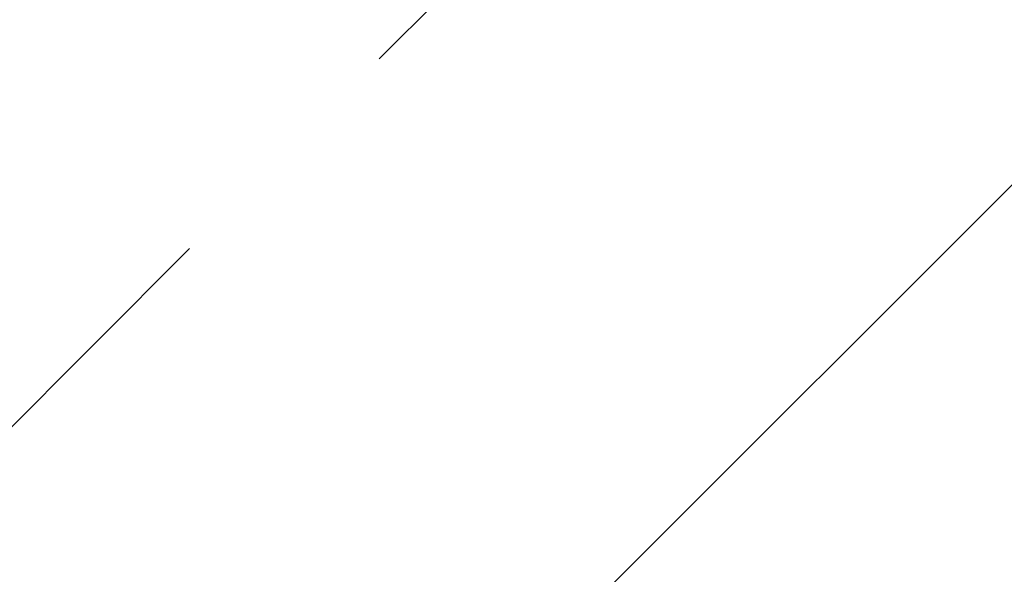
# Model space of a CAD drawing. Header units: millimetres. Extents: x -3395 to 5934498, y -177084 to 63013.
# Tile 555 of 652: x 112191 to 112483, y -38528 to -38364. Entities that reach past the tile are written whole.
import ezdxf

# ---------------------------------------------------------------- set-up
doc = ezdxf.new("R2010")
doc.units = ezdxf.units.MM

msp = doc.modelspace()

# ---------------------------------------------------------------- hatches: boundary and pattern name
at = {"lineweight": 9}
h = msp.add_hatch(dxfattribs=at)
h.set_pattern_fill('ANSI33', color=256, scale=50)
h.set_pattern_definition([(45, (-5792.9, 14.7), (-224.5064, 224.5064), []), (45, (-5568.4, 14.7), (-224.5064, 224.5064), [158.75, -79.375])])
h.paths.add_polyline_path([(114504.37434, -36949.77774), (114304.37434, -36949.77774), (114304.37434, -38150.33453), (114064.37434, -38150.33453), (114064.37434, -38369.77774), (114164.37434, -38369.77774), (114164.37434, -38379.77774), (114064.37434, -38379.77774), (114064.37434, -38539.77774), (114164.37434, -38539.77774), (114164.37434, -38549.77787), (114776.63896, -38549.77744), (114776.63896, -38144.02365), (114504.37434, -38147.66193), (114504.37434, -37658.58633), (114456.87407, -37658.58633), (114456.87407, -37655.44597), (114504.37434, -37655.44597)])
h.paths.add_polyline_path([(112944.37434, -38369.77774), (113044.37434, -38369.77774), (113044.37434, -38150.33453), (112804.37434, -38150.33453), (112604.37434, -38150.33453), (112604.37434, -38173.05168), (112079.37434, -38180.06727), (112079.09807, -38533.77774), (112196.87297, -38533.77774), (112196.87297, -38531.77774), (112356.87297, -38531.77774), (112481.96001, -38533.77774), (112481.96001, -38543.77774), (112528.36001, -38543.77774), (112528.36001, -38549.77904), (112944.37434, -38549.77875), (112944.37434, -38539.77774), (113044.37434, -38539.77774), (113044.37434, -38379.77774), (112944.37434, -38379.77774)])
h.paths.add_polyline_path([(112468.36001, -38583.77774), (112468.36001, -38549.77774), (112079.08558, -38549.77774), (112078.74274, -38988.71055), (112479.37451, -38988.71055), (112479.37436, -38583.78026)])
h.paths.add_polyline_path([(113554.37434, -38150.33453), (113445.51262, -38150.33453), (113442.51479, -38156.62779), (113446.65155, -38206.25192), (113452.16724, -38236.57786), (113457.68292, -38255.87604), (113467.33571, -38335.82589), (113464.61864, -38369.77774), (113554.37434, -38369.77774)])
h.paths.add_polyline_path([(113554.37434, -38379.77774), (113462.75204, -38379.77774), (113457.68292, -38406.12687), (113461.82003, -38437.83103), (113470.09356, -38457.12944), (113479.74601, -38468.15697), (113482.50385, -38481.94139), (113486.03079, -38539.77774), (113554.37434, -38539.77774)])
h.paths.add_polyline_path([(114054.37434, -38379.77774), (113554.37434, -38379.77774), (113554.37434, -38539.77774), (114054.37434, -38539.77774)])
h.paths.add_polyline_path([(114054.37434, -38150.33453), (113554.37434, -38150.33453), (113554.37434, -38369.77774), (114054.37434, -38369.77774)])
h.paths.add_polyline_path([(114054.37434, -38539.77774), (113554.37434, -38539.77774), (113554.37434, -38549.77831), (114054.37434, -38549.77795)])
h.paths.add_polyline_path([(113554.37434, -38539.77774), (113486.03079, -38539.77774), (113486.64064, -38549.77836), (113554.37434, -38549.77831)])
h.paths.add_polyline_path([(113554.37434, -38369.77774), (113464.67587, -38369.77774), (113462.75204, -38379.77774), (113554.37434, -38379.77774)])
h.paths.add_polyline_path([(114054.37434, -38369.77774), (113554.37434, -38369.77774), (113554.37434, -38379.77774), (114054.37434, -38379.77774)])
h.paths.add_polyline_path([(114164.37434, -38369.77774), (114054.37434, -38369.77774), (114054.37434, -38379.77774), (114164.37434, -38379.77774)])
h.paths.add_polyline_path([(114164.37434, -38539.77774), (114064.37434, -38539.77774), (114054.37434, -38539.77774), (114054.37434, -38549.77795), (114164.37434, -38549.77787)])
h.paths.add_polyline_path([(114064.37434, -38150.33453), (114054.37434, -38150.33453), (114054.37434, -38369.77774), (114064.37434, -38369.77774)])

doc.saveas('drawing.dxf')
